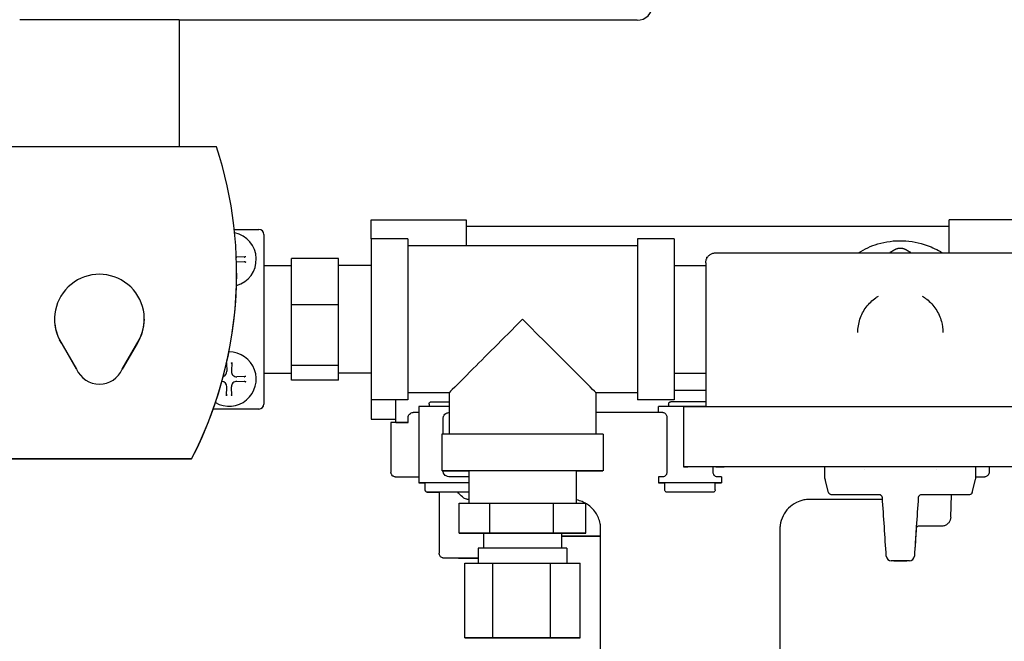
# Model space of a CAD drawing. Header units: inches. Extents: x 24 to 1128, y -94 to 748.
# Tile 457 of 546: x 429.41 to 435.58, y 510.29 to 514.18. Entities that reach past the tile are written whole.
import ezdxf

# ---------------------------------------------------------------- set-up
doc = ezdxf.new("R2010")
doc.units = ezdxf.units.IN
doc.header["$LTSCALE"] = 32
doc.header["$MEASUREMENT"] = 0
doc.layers.add('Dimension (ANSI)', color=7, linetype='Continuous', lineweight=25)
doc.layers.add('Visible (ANSI)', color=7, linetype='Continuous', lineweight=30)
doc.styles.add('Note Text (ANSI)', font='tahoma.ttf')
doc.dimstyles.new('Architectural (ANSI)', dxfattribs={"dimscale": 32, "dimtxt": 0.125, "dimasz": 0.098425, "dimexe": 0.125, "dimexo": 0.0625, "dimgap": 0.031496, "dimtad": 0, "dimtih": 1, "dimtoh": 1, "dimdec": 4, "dimrnd": 1e-08, "dimzin": 3, "dimdsep": 46, "dimlunit": 4, "dimtxsty": 'Note Text (ANSI)', "dimcen": 0.09, "dimdle": 0.393701, "dimclrd": 256, "dimclre": 256, "dimclrt": 256, "dimadec": 0, "dimazin": 3, "dimtfac": 0.96, "dimtofl": 0, "dimtmove": 0, "dimatfit": 3, "dimfxl": 1, "dimfrac": 2, "dimtolj": 1, "dimtzin": 12, "dimlwd": -1, "dimlwe": -1, "dimarcsym": 0})

# ---------------------------------------------------------------- blocks, each defined once
blk = doc.blocks.new('*D22')
at = {"layer": 'Defpoints', "color": 0, "transparency": 16777216}
for p in [(450.0118, 697.6204), (363.3887, 480.0589), (493.9153, 480.0589)]:
    blk.add_point(p, dxfattribs=at)
at = {"layer": 'Dimension (ANSI)', "transparency": 16777216}
for p, q in [((448.0118, 697.6204), (359.3887, 697.6204)), ((363.3887, 694.4708), (363.3887, 595.3727)), ((363.3887, 483.2085), (363.3887, 588.3066)), ((491.9153, 480.0589), (359.3887, 480.0589))]:
    blk.add_line(p, q, dxfattribs=at)
for points in [[(362.8638, 694.4708), (363.9136, 694.4708), (363.3887, 697.6204)], [(362.8638, 483.2085), (363.9136, 483.2085), (363.3887, 480.0589)]]:
    blk.add_solid(points, dxfattribs=at)
at = {"layer": 'Dimension (ANSI)', "transparency": 16777216, "insert": (350.2403, 594.3648), "char_height": 4, "attachment_point": 1, "style": 'Note Text (ANSI)'}
blk.add_mtext('\\A1;18\'-1 9/16"', dxfattribs=at)

msp = doc.modelspace()

# ---------------------------------------------------------------- linework, layer by layer
at = {"layer": 'Visible (ANSI)'}
for p, q in [((430.40638, 514.18349), (430.40638, 513.38667)), ((433.27738, 514.18027), (430.40638, 514.18027)), ((430.64076, 513.38667), (429.17201, 513.38667)), ((431.60888, 512.92961), (432.20588, 512.92961)), ((431.60888, 512.81112), (431.60888, 512.92961)), ((432.20588, 512.92961), (432.20588, 512.76612)), ((435.85888, 512.92961), (435.23388, 512.92961)), ((435.23388, 512.72319), (435.23388, 512.92961)), ((430.75202, 512.86881), (430.90663, 512.86881)), ((435.23388, 512.88755), (432.20588, 512.88755)), ((430.93763, 512.83781), (430.93763, 511.77481)), ((431.60888, 512.81112), (431.60888, 511.80112)), ((431.83888, 512.81112), (431.60888, 512.81112)), ((431.83888, 512.81112), (431.83888, 511.80112)), ((433.27888, 512.81112), (433.27888, 511.80112)), ((433.50888, 512.81112), (433.27888, 512.81112)), ((433.50888, 512.81112), (433.50888, 511.80112)), ((433.27888, 512.76612), (431.83888, 512.76612)), ((430.82411, 512.69745), (430.76836, 512.69552)), ((430.82411, 512.66517), (430.76836, 512.6671)), ((430.88938, 512.68131), (430.88938, 512.68131)), ((431.10988, 512.39748), (431.10988, 512.68761)), ((431.40588, 512.68761), (431.10988, 512.68761)), ((431.40588, 512.39748), (431.40588, 512.68761)), ((433.70738, 512.65992), (433.70738, 511.75756)), ((433.71188, 512.6957), (433.71853, 512.6957)), ((433.71188, 512.6957), (433.71188, 512.6833)), ((430.76666, 512.59586), (430.76666, 512.59621)), ((430.93763, 512.64362), (431.10988, 512.64362)), ((431.60888, 512.64362), (431.40588, 512.64362)), ((433.50888, 512.64362), (433.70738, 512.64362)), ((431.40588, 512.39748), (431.10988, 512.39748)), ((431.10988, 512.016), (431.10988, 512.39748)), ((431.40588, 512.016), (431.40588, 512.39748)), ((429.62488, 512.3067), (429.62488, 512.30667)), ((430.18788, 512.3067), (430.18788, 512.30667)), ((434.66088, 512.22321), (434.66088, 512.22321)), ((435.19388, 512.22321), (435.19388, 512.22321)), ((429.65638, 512.17728), (429.65638, 512.17731)), ((429.65638, 512.17731), (429.76322, 511.99347)), ((429.6702, 512.15351), (429.65638, 512.17728)), ((430.04954, 511.99347), (430.15638, 512.17731)), ((430.15638, 512.17728), (430.14257, 512.15351)), ((430.15638, 512.17728), (430.15638, 512.17731)), ((429.76322, 511.99345), (429.6702, 512.15351)), ((430.14257, 512.15351), (430.04954, 511.99345)), ((429.76322, 511.99345), (429.76322, 511.99347)), ((430.04954, 511.99345), (430.04954, 511.99347)), ((430.70339, 512.03196), (430.70517, 511.98029)), ((430.73552, 512.03604), (430.7336, 511.98029)), ((431.10988, 511.92464), (431.10988, 512.016)), ((431.40588, 512.016), (431.10988, 512.016)), ((431.40588, 511.92464), (431.40588, 512.016)), ((430.82411, 511.94745), (430.76836, 511.94552)), ((430.82411, 511.91517), (430.76836, 511.9171)), ((430.88938, 511.93131), (430.88938, 511.93131)), ((430.93763, 511.96862), (431.10988, 511.96862)), ((431.40588, 511.92464), (431.10988, 511.92464)), ((431.60888, 511.96862), (431.40588, 511.96862)), ((433.50888, 511.96862), (433.70738, 511.96862)), ((430.70325, 511.82659), (430.70517, 511.88233)), ((430.73552, 511.82659), (430.7336, 511.88233)), ((431.83888, 511.80112), (431.60888, 511.80112)), ((431.60888, 511.80112), (431.60888, 511.67961)), ((431.76488, 511.6592), (431.76488, 511.80112)), ((432.09888, 511.84612), (431.83888, 511.84612)), ((432.09888, 511.84612), (432.09888, 511.58617)), ((433.01888, 511.84612), (433.01888, 511.58617)), ((433.27888, 511.84612), (433.01888, 511.84612)), ((433.50888, 511.80112), (433.27888, 511.80112)), ((430.90663, 511.74378), (430.61974, 511.74378)), ((430.90663, 511.74381), (430.61975, 511.74381)), ((430.93763, 511.77481), (430.93763, 511.77478)), ((431.90919, 511.75876), (431.90919, 511.28076)), ((431.97319, 511.77476), (431.97319, 511.7588)), ((433.41088, 511.722), (433.41088, 511.75897)), ((433.47488, 511.77497), (433.47488, 511.75901)), ((433.56838, 511.75742), (433.56838, 511.38242)), ((431.60888, 511.67961), (431.76488, 511.67961)), ((431.60888, 511.67961), (431.60888, 511.67949)), ((431.60888, 511.67949), (431.76488, 511.67949)), ((431.84112, 511.6592), (431.84112, 511.6907)), ((432.06213, 511.58614), (432.06213, 511.69081)), ((433.46444, 511.69101), (433.46444, 511.34901)), ((431.73388, 511.65905), (431.73388, 511.34855)), ((431.76488, 511.65913), (431.76488, 511.6592)), ((431.76488, 511.6592), (431.84112, 511.6592)), ((432.05388, 511.58612), (432.05388, 511.35612)), ((433.06388, 511.58612), (433.06388, 511.35612)), ((429.32826, 511.43167), (430.48451, 511.43167)), ((430.48451, 511.43132), (429.32826, 511.43132)), ((430.48451, 511.43167), (430.48451, 511.43132)), ((433.75332, 511.34901), (433.75332, 511.38225)), ((434.45494, 511.30735), (434.45494, 511.38211)), ((434.7024, 511.3637), (434.70237, 511.3637)), ((435.15563, 511.36393), (435.15563, 511.36393)), ((435.39982, 511.30735), (435.39982, 511.38211)), ((435.48388, 511.38212), (435.48388, 511.34855)), ((432.06213, 511.34881), (432.06213, 511.3561)), ((432.22188, 511.3178), (432.20619, 511.3178)), ((432.22188, 511.35612), (432.22188, 511.15315)), ((432.89588, 511.35612), (432.89588, 511.15315)), ((433.41088, 511.31797), (433.41088, 511.28097)), ((433.80688, 511.31797), (433.80688, 511.28097)), ((434.47741, 511.22092), (434.45561, 511.30225)), ((435.37736, 511.22092), (435.39915, 511.30225)), ((431.90919, 511.28076), (431.90919, 511.28034)), ((431.94919, 511.23676), (431.94919, 511.28076)), ((431.94919, 511.23634), (431.94919, 511.23676)), ((432.22188, 511.2808), (432.20619, 511.2808)), ((433.41088, 511.28097), (433.41088, 511.28093)), ((433.41088, 511.28093), (433.45088, 511.28093)), ((433.45088, 511.23697), (433.45088, 511.28097)), ((433.76688, 511.23697), (433.76688, 511.28097)), ((433.76688, 511.28093), (433.80688, 511.28093)), ((433.80688, 511.28093), (433.80688, 511.28097)), ((432.03588, 511.22173), (432.03588, 510.84055)), ((435.24358, 511.06637), (435.24847, 511.20626)), ((432.16114, 511.15312), (432.35427, 511.15321)), ((432.16114, 510.96562), (432.16114, 511.15312)), ((432.35427, 511.15321), (432.75201, 511.15321)), ((432.35427, 510.96571), (432.35427, 511.15321)), ((432.75201, 510.96571), (432.75201, 511.15321)), ((432.75201, 511.15321), (432.95662, 511.15312)), ((432.95662, 510.96562), (432.95662, 511.15312)), ((433.04638, 511.0228), (433.04638, 510.94657)), ((434.17188, 510.98955), (434.17188, 509.39455)), ((432.16114, 510.96562), (432.35427, 510.96571)), ((432.31388, 510.96556), (432.16114, 510.96562)), ((432.31388, 510.96562), (432.31388, 510.87165)), ((432.35427, 510.96571), (432.75201, 510.96571)), ((432.75201, 510.96571), (432.95662, 510.96562)), ((432.95662, 510.96562), (432.80388, 510.96556)), ((432.80388, 510.96562), (432.80388, 510.87165)), ((433.04638, 510.94657), (432.80388, 510.94657)), ((432.80388, 510.94654), (433.04588, 510.94654)), ((433.04588, 510.94655), (433.04588, 509.39455)), ((433.04638, 510.94656), (433.04638, 510.94657)), ((432.28138, 510.87162), (432.28138, 510.77766)), ((432.83638, 510.87162), (432.83638, 510.77766)), ((432.19751, 510.77762), (432.37298, 510.7777)), ((432.19751, 510.30962), (432.19751, 510.77762)), ((432.37298, 510.7777), (432.73435, 510.7777)), ((432.37298, 510.3097), (432.37298, 510.7777)), ((432.73435, 510.3097), (432.73435, 510.7777)), ((432.73435, 510.7777), (432.92025, 510.77762)), ((432.92025, 510.30962), (432.92025, 510.77762)), ((434.88729, 510.79274), (434.8707, 510.79282)), ((434.88744, 510.79274), (434.96733, 510.79274)), ((434.98407, 510.79282), (434.96747, 510.79274)), ((432.19751, 510.30962), (432.37298, 510.3097)), ((432.38342, 510.30955), (432.19751, 510.30962)), ((432.37298, 510.3097), (432.73435, 510.3097)), ((432.74479, 510.30955), (432.38342, 510.30955)), ((432.73435, 510.3097), (432.92025, 510.30962)), ((432.92025, 510.30962), (432.74479, 510.30955))]:
    msp.add_line(p, q, dxfattribs=at)
for centre, radius, start, end in [((428.22236, 512.59621), 2.5443, 332.760849, 18.100046), ((430.71938, 512.68131), 0.17, 285.726276, 78.181479), ((430.90663, 512.83781), 0.031, 0, 90), ((434.92738, 512.30693), 0.44291, 87.905473, 92.094527), ((430.7672, 512.72913), 0.03363, 265.766582, 271.977737), ((430.7672, 512.63349), 0.03363, 88.022263, 92.604025), ((428.22236, 512.59586), 2.5443, 332.760849, 0), ((429.90638, 512.3067), 0.2815, 332.635391, 207.36461), ((429.90638, 512.30667), 0.2815, 180, 212.986969), ((429.90638, 512.30667), 0.2815, 327.013031, 0), ((429.90638, 512.30668), 0.2815, 207.364609, 212.963618), ((429.90638, 512.30668), 0.2815, 327.036382, 332.635391), ((430.71938, 511.93131), 0.17, 239.773053, 90.420898), ((429.90638, 512.0567), 0.1565, 203.829255, 336.170744), ((429.90638, 512.05668), 0.1565, 203.829256, 336.170745), ((430.67156, 511.97913), 0.03363, 289.218909, 1.977737), ((430.7672, 511.97913), 0.03363, 178.022263, 271.977737), ((430.67156, 511.88349), 0.03363, 358.022263, 85.121181), ((430.7672, 511.88349), 0.03363, 88.022263, 181.977737), ((430.90663, 511.77481), 0.031, 270, 0), ((430.90663, 511.77478), 0.031, 270, 0), ((434.87084, 510.82457), 0.0315, 183.963296, 270), ((434.87084, 510.82431), 0.0315, 183.962248, 269.733871), ((434.98392, 510.82457), 0.0315, 270, 356.036704), ((434.98392, 510.82431), 0.0315, 270.266131, 356.037752)]:
    msp.add_arc(centre, radius, start, end, dxfattribs=at)
for centre, major_axis, ratio, start_param, end_param in [((433.27738, 514.27728), (0, 0.09701), 0.9998898, 3.1415927, 4.712389), ((429.90638, 514.18349), (-0.5, 0), 0.0002434, 3.1415919, 6.2831846), ((432.55888, 512.30612), (0.46, 0.46), 0.0001217, 1.5706746, 3.1417144), ((432.55888, 512.30612), (0.46, -0.46), 0.0001217, 0.0001217, 1.570918), ((432.10719, 511.75876), (-0.198, 0), 0.0002434, 4.7543812, 6.283186), ((433.60888, 511.75897), (-0.198, 0), 0.0002434, 4.1917053, 6.283188), ((434.92738, 511.75742), (1.359, 0), 0.0002434, 6.2831852, 9.4247778), ((433.60911, 511.72155), (-1.84428, 0), 0.0002435, 5.8848814, 5.93737), ((433.60889, 511.72155), (1.84403, 0), 0.0002434, 1.6628952, 1.896477), ((433.60888, 511.65905), (-1.875, 0), 0.0002434, 6.101091, 6.2831849), ((433.60888, 511.65905), (-1.875, 0), 0.0002434, 5.9433484, 6.1010914), ((432.55888, 511.58612), (-0.505, 0), 0.0002434, 3.1415953, 6.283188), ((432.55888, 511.35612), (0.505, 0), 0.0002434, 5.4430026, 10.2649607), ((432.10719, 511.31776), (-0.198, 0), 0.0002434, 4.1887893, 4.731062), ((433.60888, 511.31797), (-0.198, 0), 0.0002434, 5.7409131, 6.2831853), ((433.60888, 511.31797), (0.198, 0), 0.0002434, 0.0000026, 0.5422745), ((434.47463, 511.30735), (-0.01901, -0.0051), 0.9999829, 6.0213899, 6.2831853), ((435.38014, 511.30735), (0.01969, 0), 0.9999874, 6.0213899, 6.2831853), ((432.10719, 511.28076), (-0.198, 0), 0.0002434, 4.1887893, 6.9300444), ((432.10719, 511.28034), (-0.198, 0), 0.0002434, 5.6363247, 6.9300459), ((432.10719, 511.28076), (-0.158, 0), 0.0002434, 3.9000833, 6.2831826), ((433.60888, 511.28097), (0.198, 0), 0.0002434, 6.2831703, 9.424763), ((433.60888, 511.28097), (0.158, 0), 0.0002434, 0.0000003, 3.1415929), ((432.35888, 511.17755), (-0.323, 0), 0.0002434, 5.1504105, 5.1744386), ((434.796, 511.18674), (0.00003, 0.01969), 0.9855701, 0.0000073, 0.0014381), ((435.05877, 511.18674), (-0.00003, 0.01969), 0.9855701, 6.2817472, 6.283178), ((435.16728, 511.00931), (-0.20441, -0.00001), 0.0002299, 4.872127, 5.372769), ((432.55888, 510.96562), (-0.245, 0), 0.0002434, 3.141593, 6.2831856), ((433.60888, 510.94655), (-0.563, 0), 0.0002434, 6.2410368, 6.2831849), ((432.55888, 510.87162), (-0.2775, 0), 0.0002434, 3.1415926, 6.2831852), ((432.35888, 510.80955), (-0.2025, 0), 0.0002434, 5.1051234, 7.4612472), ((434.87084, 510.82457), (-0.03143, -0.00211), 0.2664162, 6.2810804, 6.2837937), ((434.87084, 510.82431), (-0.03143, -0.0021), 0.265948, 6.2810815, 6.2837902), ((434.98392, 510.82457), (0.03143, -0.00211), 0.2664162, 6.2825769, 6.2852902), ((434.98392, 510.82431), (0.03143, -0.0021), 0.265948, 6.2825804, 6.2852891), ((434.92738, 510.79294), (-0.52546, 0), 0.0002434, 4.6045793, 4.8201986)]:
    msp.add_ellipse(centre, major_axis=major_axis, ratio=ratio, start_param=start_param, end_param=end_param, dxfattribs=at)
for major_axis in [(-1.359, 0), (-1.156, 0)]:
    msp.add_ellipse((434.92738, 511.38242), major_axis=major_axis, ratio=0.0002434, dxfattribs=at)
for points, knots in [([(434.66498, 512.72319), (434.70267, 512.74695), (434.7436, 512.76555), (434.83657, 512.79338), (434.88928, 512.80031), (434.99422, 512.79725), (435.04644, 512.78725), (435.12862, 512.75732), (435.1602, 512.74184), (435.18979, 512.72319)], [4.1499981, 4.1499981, 4.1499981, 4.1499981, 4.4215927, 4.4215927, 4.7415927, 4.7415927, 5.0615927, 5.0615927, 5.2747799, 5.2747799, 5.2747799, 5.2747799]), ([(433.70738, 512.65992), (433.70738, 512.66673), (433.70852, 512.67363), (433.71284, 512.68641), (433.71604, 512.69248), (433.72409, 512.70317), (433.72903, 512.70792), (433.74004, 512.71553), (433.74623, 512.71849), (433.75577, 512.72129), (433.75902, 512.72197), (433.76299, 512.72249), (433.76382, 512.72258), (433.76512, 512.7227), (433.76563, 512.72274), (433.76658, 512.72281), (433.76701, 512.72283), (433.76767, 512.72286), (433.76791, 512.72287), (433.76845, 512.72289), (433.76866, 512.7229), (433.76923, 512.72291), (433.76942, 512.72291), (433.7701, 512.72292), (433.77036, 512.72293), (433.77179, 512.72294), (433.77332, 512.72294), (433.78237, 512.72296), (433.79541, 512.72298), (433.84881, 512.72303), (433.90363, 512.72305), (434.04447, 512.7231), (434.13159, 512.72313), (434.32762, 512.72316), (434.43899, 512.72318), (434.67173, 512.7232), (434.796, 512.7232), (435.04178, 512.7232), (435.16634, 512.7232), (435.40021, 512.72318), (435.51242, 512.72316), (435.71063, 512.72313), (435.7991, 512.72311), (435.94154, 512.72306), (435.99729, 512.72303), (436.051, 512.72299), (436.06418, 512.72297), (436.07687, 512.72295), (436.07993, 512.72295), (436.08294, 512.72293), (436.08366, 512.72293), (436.08457, 512.72292), (436.0848, 512.72292), (436.08548, 512.72291), (436.08569, 512.72291), (436.08634, 512.72289), (436.08653, 512.72288), (436.08712, 512.72286), (436.08757, 512.72284), (436.08849, 512.72279), (436.0888, 512.72277), (436.08966, 512.7227), (436.09023, 512.72265), (436.09156, 512.72251), (436.09232, 512.72242), (436.09448, 512.72212), (436.09588, 512.72188), (436.10036, 512.72094), (436.10342, 512.72006), (436.11189, 512.7169), (436.11716, 512.71404), (436.12725, 512.70656), (436.13204, 512.70167), (436.13974, 512.69074), (436.14274, 512.68457), (436.14646, 512.67228), (436.14738, 512.66607), (436.14738, 512.65992)], [0, 0, 0, 0, 0.0518946, 0.0518946, 0.1028512, 0.1028512, 0.153841, 0.153841, 0.2048211, 0.2048211, 0.2296678, 0.2296678, 0.2363502, 0.2363502, 0.2409293, 0.2409293, 0.2463579, 0.2463579, 0.2516379, 0.2516379, 0.2603342, 0.2603342, 0.2799588, 0.2799588, 0.3387531, 0.3387531, 0.5151579, 0.5151579, 1.0463522, 1.0463522, 2.0010157, 2.0010157, 2.9372114, 2.9372114, 3.8737059, 3.8737059, 4.8101436, 4.8101436, 5.7465719, 5.7465719, 6.6830001, 6.6830001, 7.6194381, 7.6194381, 8.5559138, 8.5559138, 9.0123664, 9.0123664, 9.2328184, 9.2328184, 9.3377424, 9.3377424, 9.3882282, 9.3882282, 9.4071774, 9.4071774, 9.4135069, 9.4135069, 9.4211249, 9.4211249, 9.4244373, 9.4244373, 9.4293895, 9.4293895, 9.4354624, 9.4354624, 9.4463995, 9.4463995, 9.4705174, 9.4705174, 9.5153253, 9.5153253, 9.5662091, 9.5662091, 9.6171924, 9.6171924, 9.6640474, 9.6640474, 9.6640474, 9.6640474]), ([(434.90207, 512.74692), (434.9025, 512.74716), (434.90294, 512.7474), (434.90582, 512.74878), (434.90856, 512.74945), (434.9112, 512.74954)], [-0.107486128, -0.107486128, -0.107486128, -0.107486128, -0.103800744, -0.103800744, -0.08373653, -0.08373653, -0.08373653, -0.08373653]), ([(434.94357, 512.74954), (434.9462, 512.74945), (434.94894, 512.74878), (434.95183, 512.7474), (434.95227, 512.74716), (434.95269, 512.74692)], [-0.241402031, -0.241402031, -0.241402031, -0.241402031, -0.221337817, -0.221337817, -0.217652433, -0.217652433, -0.217652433, -0.217652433]), ([(430.82411, 512.69745), (430.82331, 512.69742), (430.82238, 512.69737), (430.82091, 512.69727), (430.82013, 512.6972), (430.81912, 512.69707), (430.81869, 512.697), (430.81839, 512.69694)], [0.024274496, 0.024274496, 0.024274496, 0.024274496, 0.030339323, 0.030339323, 0.036361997, 0.036361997, 0.041268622, 0.041268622, 0.041268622, 0.041268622]), ([(430.81839, 512.66568), (430.81869, 512.66562), (430.81912, 512.66555), (430.82013, 512.66543), (430.82091, 512.66535), (430.82238, 512.66525), (430.82331, 512.6652), (430.82411, 512.66517)], [0.055525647, 0.055525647, 0.055525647, 0.055525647, 0.060432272, 0.060432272, 0.066454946, 0.066454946, 0.072519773, 0.072519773, 0.072519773, 0.072519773]), ([(434.66088, 512.22321), (434.66088, 512.25164), (434.66547, 512.28006), (434.68335, 512.33403), (434.69665, 512.35957), (434.7306, 512.40517), (434.75125, 512.42523), (434.77947, 512.44498), (434.78452, 512.44827), (434.78967, 512.45138)], [3.1415927, 3.1415927, 3.1415927, 3.1415927, 3.4615927, 3.4615927, 3.7815927, 3.7815927, 4.1015927, 4.1015927, 4.1693629, 4.1693629, 4.1693629, 4.1693629]), ([(435.06509, 512.45138), (435.07469, 512.44559), (435.08392, 512.43919), (435.115, 512.4146), (435.13445, 512.39337), (435.16568, 512.34586), (435.17746, 512.3196), (435.19083, 512.26969), (435.19388, 512.24645), (435.19388, 512.22321)], [5.2554151, 5.2554151, 5.2554151, 5.2554151, 5.3815927, 5.3815927, 5.7015927, 5.7015927, 6.0215927, 6.0215927, 6.2831853, 6.2831853, 6.2831853, 6.2831853]), ([(430.70347, 512.03235), (430.7035, 512.03204), (430.70354, 512.03175), (430.70362, 512.03105), (430.70369, 512.03062), (430.70375, 512.03032)], [0.0336828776, 0.0336828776, 0.0336828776, 0.0336828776, 0.0363619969, 0.0363619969, 0.0412686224, 0.0412686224, 0.0412686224, 0.0412686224]), ([(430.73501, 512.03032), (430.73508, 512.03062), (430.73514, 512.03105), (430.73527, 512.03206), (430.73534, 512.03284), (430.73544, 512.0343), (430.73549, 512.03524), (430.73552, 512.03604)], [0.055525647, 0.055525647, 0.055525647, 0.055525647, 0.060432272, 0.060432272, 0.066454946, 0.066454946, 0.072519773, 0.072519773, 0.072519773, 0.072519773]), ([(430.82411, 511.94745), (430.82331, 511.94742), (430.82238, 511.94737), (430.82091, 511.94727), (430.82013, 511.9472), (430.81912, 511.94707), (430.81869, 511.947), (430.81839, 511.94694)], [0.024274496, 0.024274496, 0.024274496, 0.024274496, 0.030339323, 0.030339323, 0.036361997, 0.036361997, 0.041268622, 0.041268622, 0.041268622, 0.041268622]), ([(430.81839, 511.91568), (430.81869, 511.91562), (430.81912, 511.91555), (430.82013, 511.91543), (430.82091, 511.91535), (430.82238, 511.91525), (430.82331, 511.9152), (430.82411, 511.91517)], [0.055525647, 0.055525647, 0.055525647, 0.055525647, 0.060432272, 0.060432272, 0.066454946, 0.066454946, 0.072519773, 0.072519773, 0.072519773, 0.072519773]), ([(430.70375, 511.8323), (430.70369, 511.832), (430.70362, 511.83157), (430.7035, 511.83056), (430.70342, 511.82978), (430.70332, 511.82832), (430.70327, 511.82738), (430.70325, 511.82659)], [0.055525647, 0.055525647, 0.055525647, 0.055525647, 0.060432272, 0.060432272, 0.066454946, 0.066454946, 0.072519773, 0.072519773, 0.072519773, 0.072519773]), ([(430.73552, 511.82659), (430.73549, 511.82738), (430.73544, 511.82832), (430.73534, 511.82978), (430.73527, 511.83056), (430.73514, 511.83157), (430.73508, 511.832), (430.73501, 511.8323)], [0.024274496, 0.024274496, 0.024274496, 0.024274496, 0.030339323, 0.030339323, 0.036361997, 0.036361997, 0.041268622, 0.041268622, 0.041268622, 0.041268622]), ([(431.97319, 511.77476), (431.97319, 511.77638), (431.97346, 511.77803), (431.97449, 511.78107), (431.97526, 511.78252), (431.97717, 511.78506), (431.97835, 511.78619), (431.98097, 511.788), (431.98245, 511.78871), (431.98473, 511.78938), (431.9855, 511.78954), (431.98658, 511.78968), (431.98689, 511.78971), (431.98725, 511.78973), (431.98733, 511.78974), (431.98745, 511.78974), (431.9875, 511.78975), (431.98762, 511.78975), (431.98768, 511.78975), (431.98778, 511.78976), (431.98782, 511.78976), (431.9879, 511.78976), (431.98794, 511.78976), (431.98803, 511.78976), (431.98806, 511.78976), (431.98819, 511.78976), (431.98825, 511.78976), (431.98862, 511.78976), (431.98906, 511.78977), (431.99164, 511.78977), (431.99545, 511.78977), (432.0066, 511.78978), (432.01425, 511.78978), (432.03222, 511.78978), (432.04275, 511.78979), (432.06537, 511.78979), (432.07775, 511.78979), (432.09311, 511.78979), (432.09599, 511.78979), (432.09888, 511.78979)], [0, 0, 0, 0, 0.01235701, 0.01235701, 0.02448932, 0.02448932, 0.03662967, 0.03662967, 0.04876935, 0.04876935, 0.05476235, 0.05476235, 0.05709763, 0.05709763, 0.05773827, 0.05773827, 0.05824736, 0.05824736, 0.0590434, 0.0590434, 0.05989753, 0.05989753, 0.06133595, 0.06133595, 0.06471374, 0.06471374, 0.07483433, 0.07483433, 0.10522563, 0.10522563, 0.19737331, 0.19737331, 0.29419614, 0.29419614, 0.39052369, 0.39052369, 0.48684618, 0.48684618, 0.50882848, 0.50882848, 0.50882848, 0.50882848]), ([(433.47488, 511.77497), (433.47488, 511.77659), (433.47515, 511.77824), (433.47618, 511.78128), (433.47694, 511.78273), (433.47886, 511.78527), (433.48004, 511.7864), (433.48266, 511.78822), (433.48413, 511.78892), (433.48642, 511.78959), (433.48719, 511.78975), (433.48827, 511.78989), (433.48858, 511.78992), (433.48894, 511.78994), (433.48901, 511.78995), (433.48914, 511.78996), (433.48919, 511.78996), (433.48931, 511.78996), (433.48937, 511.78996), (433.48947, 511.78997), (433.48951, 511.78997), (433.48959, 511.78997), (433.48963, 511.78997), (433.48972, 511.78997), (433.48975, 511.78997), (433.48988, 511.78997), (433.48994, 511.78997), (433.49031, 511.78998), (433.49074, 511.78998), (433.49333, 511.78998), (433.49714, 511.78998), (433.50829, 511.78999), (433.51594, 511.78999), (433.53391, 511.79), (433.54444, 511.79), (433.56706, 511.79), (433.57943, 511.79), (433.60446, 511.79), (433.61742, 511.79), (433.6423, 511.79), (433.65454, 511.79), (433.67676, 511.79), (433.68702, 511.79), (433.69993, 511.78999), (433.70386, 511.78999), (433.70737, 511.78999)], [0, 0, 0, 0, 0.01235701, 0.01235701, 0.02448932, 0.02448932, 0.03662967, 0.03662967, 0.04876935, 0.04876935, 0.05476235, 0.05476235, 0.05709763, 0.05709763, 0.05773827, 0.05773827, 0.05824736, 0.05824736, 0.0590434, 0.0590434, 0.05989753, 0.05989753, 0.06133595, 0.06133595, 0.06471374, 0.06471374, 0.07483433, 0.07483433, 0.10522563, 0.10522563, 0.19737331, 0.19737331, 0.29419614, 0.29419614, 0.39052369, 0.39052369, 0.48684618, 0.48684618, 0.58316401, 0.58316401, 0.679481, 0.679481, 0.77579914, 0.77579914, 0.82327976, 0.82327976, 0.82327976, 0.82327976]), ([(431.84112, 511.6907), (431.84112, 511.69446), (431.84203, 511.69887), (431.84503, 511.70587), (431.84769, 511.70968), (431.85337, 511.71515), (431.85743, 511.71775), (431.865, 511.72077), (431.86989, 511.7217), (431.87403, 511.7217)], [0, 0, 0, 0, 0.0285997, 0.0285997, 0.05808003, 0.05808003, 0.08867357, 0.08867357, 0.12024894, 0.12024894, 0.12024894, 0.12024894]), ([(432.06213, 511.69081), (432.06213, 511.69338), (432.06259, 511.6959), (432.06438, 511.70087), (432.06571, 511.70324), (432.07012, 511.70909), (432.07389, 511.71234), (432.08354, 511.71807), (432.08968, 511.72028), (432.09705, 511.72139), (432.09796, 511.7215), (432.09888, 511.72159)], [-0.52302648, -0.52302648, -0.52302648, -0.52302648, -0.50341359, -0.50341359, -0.48265267, -0.48265267, -0.44663236, -0.44663236, -0.40358985, -0.40358985, -0.39749766, -0.39749766, -0.39749766, -0.39749766]), ([(433.43929, 511.722), (433.44051, 511.722), (433.44177, 511.72182), (433.44637, 511.7206), (433.44986, 511.71862), (433.45558, 511.71346), (433.45797, 511.71064), (433.46136, 511.70482), (433.46257, 511.70207), (433.46407, 511.69647), (433.46444, 511.69376), (433.46444, 511.69101)], [-0.14031712, -0.14031712, -0.14031712, -0.14031712, -0.12322681, -0.12322681, -0.07887436, -0.07887436, -0.04540069, -0.04540069, -0.02101026, -0.02101026, 0, 0, 0, 0]), ([(431.90922, 511.31738), (431.83964, 511.31742), (431.79407, 511.31746), (431.77162, 511.31751), (431.769, 511.31752), (431.76637, 511.31753), (431.76571, 511.31754), (431.76494, 511.31754), (431.76474, 511.31755), (431.76427, 511.31755), (431.76414, 511.31755), (431.76347, 511.31758), (431.76324, 511.31759), (431.76257, 511.31764), (431.76233, 511.31765), (431.76169, 511.31771), (431.76128, 511.31776), (431.76034, 511.31788), (431.75979, 511.31797), (431.75811, 511.31828), (431.7569, 511.31857), (431.75339, 511.31966), (431.75109, 511.32068), (431.74705, 511.3231), (431.74525, 511.32446), (431.74084, 511.32861), (431.73851, 511.33181), (431.73592, 511.33728), (431.73518, 511.33941), (431.73415, 511.34386), (431.73388, 511.34621), (431.73388, 511.34855)], [0.1554335, 0.1554335, 0.1554335, 0.1554335, 1.5190597, 1.5190597, 1.7705039, 1.7705039, 1.8944831, 1.8944831, 1.9556628, 1.9556628, 1.9865332, 1.9865332, 1.9981392, 1.9981392, 2.0028465, 2.0028465, 2.0075938, 2.0075938, 2.0123351, 2.0123351, 2.0218221, 2.0218221, 2.0407389, 2.0407389, 2.0577296, 2.0577296, 2.0868988, 2.0868988, 2.1038691, 2.1038691, 2.1216989, 2.1216989, 2.1216989, 2.1216989]), ([(432.1035, 511.31781), (432.10112, 511.31781), (432.09875, 511.31799), (432.09035, 511.31921), (432.08444, 511.32119), (432.07526, 511.32635), (432.07162, 511.32917), (432.06658, 511.33499), (432.06482, 511.33775), (432.06266, 511.34335), (432.06213, 511.34605), (432.06213, 511.34881)], [-0.14031712, -0.14031712, -0.14031712, -0.14031712, -0.12322681, -0.12322681, -0.07887436, -0.07887436, -0.04540069, -0.04540069, -0.02101026, -0.02101026, 0, 0, 0, 0]), ([(433.46444, 511.34901), (433.46444, 511.34643), (433.46412, 511.34392), (433.46288, 511.33894), (433.46195, 511.33658), (433.45896, 511.33073), (433.45646, 511.32748), (433.4504, 511.32174), (433.44675, 511.31954), (433.44187, 511.31819), (433.44056, 511.318), (433.43929, 511.318)], [-0.52302648, -0.52302648, -0.52302648, -0.52302648, -0.50341359, -0.50341359, -0.48265267, -0.48265267, -0.44663236, -0.44663236, -0.40358985, -0.40358985, -0.38731629, -0.38731629, -0.38731629, -0.38731629]), ([(433.77848, 511.318), (433.77725, 511.318), (433.77599, 511.31818), (433.77139, 511.3194), (433.7679, 511.32139), (433.76218, 511.32655), (433.7598, 511.32937), (433.75641, 511.33519), (433.7552, 511.33795), (433.7537, 511.34355), (433.75332, 511.34625), (433.75332, 511.34901)], [-0.14031712, -0.14031712, -0.14031712, -0.14031712, -0.12322681, -0.12322681, -0.07887436, -0.07887436, -0.04540069, -0.04540069, -0.02101026, -0.02101026, 0, 0, 0, 0]), ([(435.48388, 511.34855), (435.48388, 511.3452), (435.48332, 511.34181), (435.4812, 511.33551), (435.47962, 511.33253), (435.47566, 511.32727), (435.47323, 511.32493), (435.46782, 511.32119), (435.46477, 511.31974), (435.46032, 511.31842), (435.45891, 511.31812), (435.45722, 511.31785), (435.45677, 511.31779), (435.456, 511.31771), (435.45568, 511.31768), (435.45515, 511.31763), (435.45494, 511.31762), (435.45448, 511.31759), (435.4543, 511.31758), (435.4538, 511.31756), (435.45365, 511.31756), (435.45311, 511.31755), (435.45293, 511.31754), (435.45189, 511.31753), (435.45079, 511.31753), (435.4442, 511.3175), (435.43471, 511.31749), (435.41459, 511.31746), (435.40761, 511.31745), (435.3998, 511.31744)], [0, 0, 0, 0, 0.0255409, 0.0255409, 0.0506191, 0.0506191, 0.0757112, 0.0757112, 0.1007579, 0.1007579, 0.111606, 0.111606, 0.1159512, 0.1159512, 0.12048, 0.12048, 0.1254963, 0.1254963, 0.1342913, 0.1342913, 0.155534, 0.155534, 0.2191886, 0.2191886, 0.4101551, 0.4101551, 0.9840377, 0.9840377, 1.2331694, 1.2331694, 1.2331694, 1.2331694]), ([(432.22188, 511.22174), (432.21915, 511.22174), (432.21625, 511.22174), (432.20301, 511.22174), (432.19085, 511.22173), (432.16441, 511.22173), (432.1498, 511.22173), (432.12, 511.22173), (432.10443, 511.22173), (432.07429, 511.22173), (432.05934, 511.22173), (432.03192, 511.22173), (432.01911, 511.22173), (431.99719, 511.22174), (431.98782, 511.22174), (431.97363, 511.22175), (431.96865, 511.22175), (431.96541, 511.22176), (431.96488, 511.22176), (431.96439, 511.22176), (431.96427, 511.22176), (431.96412, 511.22176), (431.96408, 511.22176), (431.96398, 511.22176), (431.96395, 511.22176), (431.96386, 511.22177), (431.96381, 511.22177), (431.96366, 511.22177), (431.96358, 511.22177), (431.96338, 511.22178), (431.96327, 511.22179), (431.96305, 511.22181), (431.96293, 511.22182), (431.96261, 511.22184), (431.9624, 511.22187), (431.96173, 511.22196), (431.96127, 511.22204), (431.95974, 511.2224), (431.95867, 511.22277), (431.95626, 511.22394), (431.95493, 511.22486), (431.95265, 511.22705), (431.95167, 511.22836), (431.95018, 511.23118), (431.94966, 511.23273), (431.94926, 511.23511), (431.94919, 511.23594), (431.94919, 511.23676)], [0.28837588, 0.28837588, 0.28837588, 0.28837588, 0.32300163, 0.32300163, 0.43874244, 0.43874244, 0.55449101, 0.55449101, 0.67023327, 0.67023327, 0.78597434, 0.78597434, 0.9017162, 0.9017162, 1.01746214, 1.01746214, 1.13322448, 1.13322448, 1.16636174, 1.16636174, 1.18136751, 1.18136751, 1.1869945, 1.1869945, 1.18910583, 1.18910583, 1.19069484, 1.19069484, 1.19184775, 1.19184775, 1.19283524, 1.19283524, 1.19376741, 1.19376741, 1.19537942, 1.19537942, 1.19893699, 1.19893699, 1.20741315, 1.20741315, 1.21939866, 1.21939866, 1.23153914, 1.23153914, 1.24367906, 1.24367906, 1.24996008, 1.24996008, 1.24996008, 1.24996008]), ([(432.03589, 511.22131), (432.02585, 511.22131), (432.01647, 511.22131), (431.99719, 511.22132), (431.98782, 511.22132), (431.97363, 511.22133), (431.96865, 511.22133), (431.96541, 511.22134), (431.96488, 511.22134), (431.96439, 511.22134), (431.96427, 511.22134), (431.96412, 511.22134), (431.96408, 511.22134), (431.96398, 511.22134), (431.96395, 511.22134), (431.96386, 511.22134), (431.96381, 511.22134), (431.96366, 511.22135), (431.96358, 511.22135), (431.96338, 511.22136), (431.96327, 511.22137), (431.96305, 511.22138), (431.96293, 511.22139), (431.96261, 511.22142), (431.9624, 511.22145), (431.96173, 511.22154), (431.96127, 511.22162), (431.95974, 511.22197), (431.95867, 511.22235), (431.95626, 511.22352), (431.95493, 511.22444), (431.95265, 511.22663), (431.95167, 511.22794), (431.95018, 511.23076), (431.94966, 511.2323), (431.94926, 511.23469), (431.94919, 511.23552), (431.94919, 511.23634)], [0.81386904, 0.81386904, 0.81386904, 0.81386904, 0.9017162, 0.9017162, 1.01746214, 1.01746214, 1.13322448, 1.13322448, 1.16636174, 1.16636174, 1.18136751, 1.18136751, 1.1869945, 1.1869945, 1.18910583, 1.18910583, 1.19069484, 1.19069484, 1.19184775, 1.19184775, 1.19283524, 1.19283524, 1.19376741, 1.19376741, 1.19537942, 1.19537942, 1.19893699, 1.19893699, 1.20741315, 1.20741315, 1.21939866, 1.21939866, 1.23153914, 1.23153914, 1.24367906, 1.24367906, 1.24996008, 1.24996008, 1.24996008, 1.24996008]), ([(433.76688, 511.23697), (433.76688, 511.23535), (433.76661, 511.23371), (433.76558, 511.23066), (433.76482, 511.22922), (433.76291, 511.22668), (433.76173, 511.22554), (433.75911, 511.22373), (433.75763, 511.22303), (433.75535, 511.22236), (433.75457, 511.2222), (433.75352, 511.22206), (433.75324, 511.22203), (433.7529, 511.22201), (433.75283, 511.222), (433.7527, 511.222), (433.75265, 511.22199), (433.75252, 511.22199), (433.75245, 511.22198), (433.75234, 511.22198), (433.7523, 511.22198), (433.75221, 511.22198), (433.75217, 511.22198), (433.75207, 511.22197), (433.75203, 511.22197), (433.7519, 511.22197), (433.75184, 511.22197), (433.75149, 511.22197), (433.75107, 511.22197), (433.74862, 511.22197), (433.74504, 511.22196), (433.73373, 511.22196), (433.72518, 511.22195), (433.7047, 511.22195), (433.69253, 511.22194), (433.66609, 511.22194), (433.65149, 511.22194), (433.62168, 511.22194), (433.60612, 511.22194), (433.57597, 511.22194), (433.56103, 511.22194), (433.53361, 511.22194), (433.5208, 511.22195), (433.49888, 511.22195), (433.48951, 511.22195), (433.47532, 511.22196), (433.47034, 511.22196), (433.4671, 511.22197), (433.46657, 511.22197), (433.46607, 511.22197), (433.46596, 511.22197), (433.46581, 511.22197), (433.46577, 511.22197), (433.46567, 511.22197), (433.46564, 511.22197), (433.46555, 511.22198), (433.4655, 511.22198), (433.46535, 511.22198), (433.46527, 511.22199), (433.46507, 511.22199), (433.46496, 511.222), (433.46473, 511.22202), (433.46462, 511.22203), (433.4643, 511.22206), (433.46409, 511.22208), (433.46342, 511.22217), (433.46296, 511.22225), (433.46142, 511.22261), (433.46036, 511.22298), (433.45794, 511.22415), (433.45662, 511.22507), (433.45434, 511.22726), (433.45336, 511.22857), (433.45187, 511.23139), (433.45135, 511.23294), (433.45095, 511.23532), (433.45088, 511.23615), (433.45088, 511.23697)], [0, 0, 0, 0, 0.012357, 0.012357, 0.0244894, 0.0244894, 0.0366297, 0.0366297, 0.0487692, 0.0487692, 0.0547542, 0.0547542, 0.0569284, 0.0569284, 0.0575462, 0.0575462, 0.0580945, 0.0580945, 0.0589692, 0.0589692, 0.0598979, 0.0598979, 0.0614482, 0.0614482, 0.0650481, 0.0650481, 0.0758338, 0.0758338, 0.1082136, 0.1082136, 0.2061626, 0.2061626, 0.3230016, 0.3230016, 0.4387424, 0.4387424, 0.554491, 0.554491, 0.6702333, 0.6702333, 0.7859743, 0.7859743, 0.9017162, 0.9017162, 1.0174621, 1.0174621, 1.1332245, 1.1332245, 1.1663617, 1.1663617, 1.1813675, 1.1813675, 1.1869945, 1.1869945, 1.1891058, 1.1891058, 1.1906948, 1.1906948, 1.1918477, 1.1918477, 1.1928352, 1.1928352, 1.1937674, 1.1937674, 1.1953794, 1.1953794, 1.198937, 1.198937, 1.2074131, 1.2074131, 1.2193987, 1.2193987, 1.2315391, 1.2315391, 1.2436791, 1.2436791, 1.2499601, 1.2499601, 1.2499601, 1.2499601]), ([(432.18839, 511.18793), (432.17942, 511.19657), (432.17067, 511.20493), (432.15913, 511.21588), (432.15605, 511.2188), (432.15295, 511.22173)], [0.9083385, 0.9083385, 0.9083385, 0.9083385, 1.01022088, 1.01022088, 1.0470686, 1.0470686, 1.0470686, 1.0470686]), ([(432.21489, 511.17762), (432.21294, 511.17762), (432.21099, 511.17776), (432.20378, 511.17881), (432.19867, 511.18064), (432.19211, 511.18472), (432.19016, 511.18622), (432.18839, 511.18793)], [-0.139901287, -0.139901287, -0.139901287, -0.139901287, -0.12418181, -0.12418181, -0.080609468, -0.080609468, -0.06073151, -0.06073151, -0.06073151, -0.06073151]), ([(432.95355, 511.15312), (432.94663, 511.15701), (432.93961, 511.16041), (432.92203, 511.16767), (432.90982, 511.17147), (432.89686, 511.17404), (432.89637, 511.17414), (432.89588, 511.17423)], [-0.94196789, -0.94196789, -0.94196789, -0.94196789, -0.88589468, -0.88589468, -0.7970499, -0.7970499, -0.79356326, -0.79356326, -0.79356326, -0.79356326]), ([(434.35814, 511.17754), (434.35814, 511.17754), (434.35824, 511.17755), (434.35658, 511.17752), (434.35631, 511.17752), (434.35562, 511.1775), (434.35522, 511.17749), (434.35421, 511.17747), (434.35359, 511.17745), (434.35153, 511.17737), (434.34988, 511.17729), (434.34501, 511.17699), (434.34167, 511.1767), (434.33294, 511.17569), (434.32751, 511.17482), (434.30599, 511.17041), (434.29013, 511.16491), (434.25757, 511.14853), (434.24099, 511.13654), (434.21278, 511.1083), (434.2008, 511.0917), (434.18289, 511.056), (434.17674, 511.03647), (434.17254, 511.00773), (434.17188, 510.99863), (434.17188, 510.98955)], [5.73519539, 5.73519539, 5.73519539, 5.73519539, 5.78124526, 5.78124526, 5.78823176, 5.78823176, 5.79457975, 5.79457975, 5.80095908, 5.80095908, 5.81387667, 5.81387667, 5.83926899, 5.83926899, 5.88104682, 5.88104682, 6.00675868, 6.00675868, 6.1587806, 6.1587806, 6.31093136, 6.31093136, 6.4630865, 6.4630865, 6.53225168, 6.53225168, 6.53225168, 6.53225168]), ([(434.81548, 511.17737), (434.76137, 511.17735), (434.6978, 511.17733), (434.54447, 511.17729), (434.45051, 511.17727), (434.34932, 511.17726)], [2.0692748, 2.0692748, 2.0692748, 2.0692748, 2.8417887, 2.8417887, 3.7406686, 3.7406686, 3.7406686, 3.7406686]), ([(434.796, 511.20623), (434.75163, 511.20623), (434.70905, 511.20624), (434.63474, 511.20625), (434.6019, 511.20626), (434.54906, 511.20628), (434.52841, 511.20629), (434.5087, 511.2063), (434.50391, 511.20631), (434.49925, 511.20632), (434.49812, 511.20632), (434.497, 511.20632), (434.49673, 511.20633), (434.4964, 511.20633), (434.49632, 511.20633), (434.4961, 511.20633), (434.49604, 511.20633), (434.4958, 511.20634), (434.49568, 511.20634), (434.49524, 511.20636), (434.49515, 511.20637), (434.49486, 511.20639), (434.49461, 511.20641), (434.49382, 511.20649), (434.49324, 511.20658), (434.49155, 511.20691), (434.49042, 511.20723), (434.48717, 511.20848), (434.48511, 511.20974), (434.48161, 511.21284), (434.48012, 511.21473), (434.47834, 511.2181), (434.47779, 511.21949), (434.47741, 511.22092)], [0, 0, 0, 0, 0.3549936, 0.3549936, 0.7035766, 0.7035766, 1.0524018, 1.0524018, 1.2192435, 1.2192435, 1.3006523, 1.3006523, 1.3397967, 1.3397967, 1.3587239, 1.3587239, 1.3658247, 1.3658247, 1.3712004, 1.3712004, 1.3722999, 1.3722999, 1.3745365, 1.3745365, 1.3789977, 1.3789977, 1.3878093, 1.3878093, 1.4056112, 1.4056112, 1.4234103, 1.4234103, 1.434668, 1.434668, 1.434668, 1.434668]), ([(434.79648, 511.20642), (434.75811, 511.20642), (434.72136, 511.20642), (434.65384, 511.2064), (434.62273, 511.2064), (434.57256, 511.20638), (434.55288, 511.20637), (434.53374, 511.20635), (434.529, 511.20635), (434.52442, 511.20634), (434.52331, 511.20634), (434.5224, 511.20634), (434.52221, 511.20633), (434.52207, 511.20633), (434.52205, 511.20633), (434.52205, 511.20633)], [0.0258007, 0.0258007, 0.0258007, 0.0258007, 0.3341258, 0.3341258, 0.6622138, 0.6622138, 0.9905067, 0.9905067, 1.1530162, 1.1530162, 1.2349349, 1.2349349, 1.2656339, 1.2656339, 1.2777299, 1.2777299, 1.2777299, 1.2777299]), ([(434.81478, 511.18888), (434.81469, 511.19016), (434.81444, 511.19154), (434.81356, 511.19439), (434.81289, 511.19588), (434.811, 511.19895), (434.80966, 511.20052), (434.80656, 511.2031), (434.80477, 511.20416), (434.80095, 511.20566), (434.79887, 511.20611), (434.79655, 511.20622), (434.79627, 511.20623), (434.796, 511.20623)], [0, 0, 0, 0, 0.011623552, 0.011623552, 0.024509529, 0.024509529, 0.040307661, 0.040307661, 0.056237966, 0.056237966, 0.072646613, 0.072646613, 0.07490224, 0.07490224, 0.07490224, 0.07490224]), ([(434.81478, 511.18909), (434.81469, 511.19036), (434.81444, 511.19174), (434.81357, 511.19459), (434.81289, 511.19608), (434.811, 511.19915), (434.80966, 511.20071), (434.80657, 511.2033), (434.80478, 511.20435), (434.80096, 511.20586), (434.79888, 511.20631), (434.79657, 511.20642), (434.7963, 511.20643), (434.79602, 511.20643)], [0, 0, 0, 0, 0.011615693, 0.011615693, 0.024493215, 0.024493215, 0.040287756, 0.040287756, 0.056219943, 0.056219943, 0.072628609, 0.072628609, 0.074835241, 0.074835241, 0.074835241, 0.074835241]), ([(435.05874, 511.20643), (435.05684, 511.20643), (435.05488, 511.20611), (435.05112, 511.20489), (435.04927, 511.20396), (435.04593, 511.20153), (435.04442, 511.19998), (435.04211, 511.1966), (435.04123, 511.19476), (435.0403, 511.19163), (435.04007, 511.19031), (435.03999, 511.18909)], [0, 0, 0, 0, 0.015375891, 0.015375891, 0.031262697, 0.031262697, 0.04783257, 0.04783257, 0.063690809, 0.063690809, 0.074810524, 0.074810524, 0.074810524, 0.074810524]), ([(435.33272, 511.20633), (435.33272, 511.20633), (435.33271, 511.20633), (435.33258, 511.20633), (435.33224, 511.20634), (435.33026, 511.20634), (435.32733, 511.20635), (435.31354, 511.20636), (435.29701, 511.20637), (435.25249, 511.20639), (435.22395, 511.2064), (435.15854, 511.20641), (435.12083, 511.20642), (435.07349, 511.20642), (435.06593, 511.20642), (435.05829, 511.20642)], [0.0826523, 0.0826523, 0.0826523, 0.0826523, 0.0899616, 0.0899616, 0.1393844, 0.1393844, 0.2879768, 0.2879768, 0.6168599, 0.6168599, 0.9449181, 0.9449181, 1.2732021, 1.2732021, 1.3346665, 1.3346665, 1.3346665, 1.3346665]), ([(435.22151, 511.20625), (435.22151, 511.20625), (435.22137, 511.20623), (435.22123, 511.20617), (435.2212, 511.20616), (435.2212, 511.20616)], [0.001996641, 0.001996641, 0.001996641, 0.001996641, 0.018616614, 0.018616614, 0.026285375, 0.026285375, 0.026285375, 0.026285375]), ([(435.37736, 511.22092), (435.37729, 511.22067), (435.37722, 511.22042), (435.37692, 511.21944), (435.37664, 511.21872), (435.37547, 511.21607), (435.37427, 511.21425), (435.37142, 511.21115), (435.36974, 511.20982), (435.36608, 511.20779), (435.36406, 511.20706), (435.3616, 511.2066), (435.36118, 511.20653), (435.36044, 511.20644), (435.36012, 511.20641), (435.35965, 511.20637), (435.35948, 511.20636), (435.35925, 511.20635), (435.35916, 511.20635), (435.35898, 511.20634), (435.35891, 511.20634), (435.35872, 511.20633), (435.35865, 511.20633), (435.35842, 511.20633), (435.35833, 511.20633), (435.35782, 511.20632), (435.35725, 511.20632), (435.3539, 511.20631), (435.34904, 511.20631), (435.32918, 511.20629), (435.3088, 511.20628), (435.26474, 511.20626), (435.24422, 511.20626), (435.22151, 511.20625)], [0, 0, 0, 0, 0.00195824, 0.00195824, 0.00784201, 0.00784201, 0.02401855, 0.02401855, 0.03994147, 0.03994147, 0.05586604, 0.05586604, 0.05917622, 0.05917622, 0.06184994, 0.06184994, 0.06401167, 0.06401167, 0.06581946, 0.06581946, 0.06898163, 0.06898163, 0.07629735, 0.07629735, 0.09821688, 0.09821688, 0.16398802, 0.16398802, 0.36203954, 0.36203954, 0.71722692, 0.71722692, 0.95400931, 0.95400931, 0.95400931, 0.95400931]), ([(433.04638, 511.0228), (433.04618, 511.02393), (433.04597, 511.02506), (433.04327, 511.03856), (433.03947, 511.05068), (433.03056, 511.0721), (433.02463, 511.08337), (433.01052, 511.10441), (433.00234, 511.11418), (432.98586, 511.1306), (432.97604, 511.13877), (432.96256, 511.14774), (432.95961, 511.14959), (432.95662, 511.15135)], [-1.3367169, -1.3367169, -1.3367169, -1.3367169, -1.32871551, -1.32871551, -1.24046556, -1.24046556, -1.15194083, -1.15194083, -1.06341609, -1.06341609, -0.97465539, -0.97465539, -0.95029227, -0.95029227, -0.95029227, -0.95029227]), ([(435.24358, 511.06637), (435.24336, 511.05999), (435.24207, 511.05357), (435.23761, 511.04173), (435.23441, 511.03615), (435.22652, 511.0264), (435.22173, 511.02211), (435.21117, 511.01534), (435.20527, 511.01277), (435.19619, 511.01045), (435.19311, 511.00991), (435.18927, 511.00956), (435.18853, 511.0095), (435.18723, 511.00943), (435.18665, 511.00941), (435.18599, 511.00939), (435.18586, 511.00939), (435.18561, 511.00938), (435.1855, 511.00938), (435.18522, 511.00938), (435.18511, 511.00938), (435.18495, 511.00938), (435.18489, 511.00938), (435.1847, 511.00938), (435.18461, 511.00938), (435.18419, 511.00937), (435.18379, 511.00937), (435.18146, 511.00937), (435.17816, 511.00937), (435.16946, 511.00937), (435.16422, 511.00936), (435.15231, 511.00936), (435.14552, 511.00936), (435.13717, 511.00936), (435.13598, 511.00936), (435.13478, 511.00936)], [0, 0, 0, 0, 0.04864409, 0.04864409, 0.09640908, 0.09640908, 0.14420564, 0.14420564, 0.19200102, 0.19200102, 0.21566416, 0.21566416, 0.22135811, 0.22135811, 0.22564947, 0.22564947, 0.22677783, 0.22677783, 0.22799312, 0.22799312, 0.23045142, 0.23045142, 0.23285603, 0.23285603, 0.24006023, 0.24006023, 0.26167862, 0.26167862, 0.32751025, 0.32751025, 0.38642752, 0.38642752, 0.44488876, 0.44488876, 0.4545436, 0.4545436, 0.4545436, 0.4545436]), ([(435.0425, 511.00936), (435.0425, 511.00936), (435.04251, 511.00936), (435.04239, 511.00936), (435.04237, 511.00936), (435.04232, 511.00936), (435.04228, 511.00936), (435.04221, 511.00936), (435.04216, 511.00936), (435.04201, 511.00935), (435.04189, 511.00935), (435.04166, 511.00933), (435.04154, 511.00933), (435.04111, 511.00929), (435.04079, 511.00926), (435.03958, 511.00908), (435.03869, 511.00888), (435.03626, 511.0081), (435.03474, 511.00734), (435.03201, 511.00537), (435.03078, 511.00413), (435.02886, 511.00141), (435.02812, 510.99992), (435.02724, 510.99717), (435.027, 510.99592), (435.02691, 510.99466)], [0.001377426, 0.001377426, 0.001377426, 0.001377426, 0.004524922, 0.004524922, 0.005028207, 0.005028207, 0.005498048, 0.005498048, 0.005954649, 0.005954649, 0.006876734, 0.006876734, 0.00778118, 0.00778118, 0.010205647, 0.010205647, 0.017081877, 0.017081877, 0.029712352, 0.029712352, 0.042689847, 0.042689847, 0.055095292, 0.055095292, 0.06467182, 0.06467182, 0.06467182, 0.06467182]), ([(432.28139, 510.80948), (432.26451, 510.80948), (432.24803, 510.80949), (432.2044, 510.80949), (432.1783, 510.80949), (432.13368, 510.80951), (432.11462, 510.80951), (432.08582, 510.80952), (432.07574, 510.80953), (432.06927, 510.80954), (432.06823, 510.80954), (432.06725, 510.80955), (432.06703, 510.80955), (432.06672, 510.80955), (432.06664, 510.80955), (432.06643, 510.80955), (432.06636, 510.80955), (432.06617, 510.80956), (432.06606, 510.80956), (432.06576, 510.80957), (432.0656, 510.80958), (432.06522, 510.8096), (432.06499, 510.80961), (432.06454, 510.80964), (432.0643, 510.80966), (432.06364, 510.80972), (432.06322, 510.80977), (432.06187, 510.80994), (432.06094, 510.81011), (432.05781, 510.81082), (432.05564, 510.81157), (432.05066, 510.81394), (432.04791, 510.81582), (432.04317, 510.82032), (432.04112, 510.823), (432.03801, 510.82881), (432.0369, 510.832), (432.03604, 510.83699), (432.03588, 510.83877), (432.03588, 510.84055)], [1.4760757, 1.4760757, 1.4760757, 1.4760757, 1.608639, 1.608639, 1.8449792, 1.8449792, 2.081328, 2.081328, 2.3177111, 2.3177111, 2.3842021, 2.3842021, 2.4142744, 2.4142744, 2.4255515, 2.4255515, 2.4297832, 2.4297832, 2.4329697, 2.4329697, 2.435129, 2.435129, 2.4371058, 2.4371058, 2.4390185, 2.4390185, 2.4422922, 2.4422922, 2.449501, 2.449501, 2.4667744, 2.4667744, 2.4915123, 2.4915123, 2.5166031, 2.5166031, 2.5416922, 2.5416922, 2.5552291, 2.5552291, 2.5552291, 2.5552291])]:
    msp.add_open_spline(points, degree=3, knots=knots, dxfattribs=at)
for points, weights in [([(434.90207, 512.74692), (434.88107, 512.7348), (434.86099, 512.7232)], [1.08836347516, 1.10276672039, 1.11397798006]), ([(434.99378, 512.7232), (434.97369, 512.7348), (434.95269, 512.74692)], [1.11397798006, 1.10276672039, 1.08836347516]), ([(430.81455, 512.69612), (430.81643, 512.69652), (430.81839, 512.69694)], [1.01017126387, 1.00690439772, 1.00325611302]), ([(430.81839, 512.66568), (430.81643, 512.6661), (430.81455, 512.6665)], [1.00325611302, 1.00690439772, 1.01017126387]), ([(430.70457, 512.02648), (430.70417, 512.02836), (430.70375, 512.03032)], [1.01017126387, 1.00690439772, 1.00325611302]), ([(430.73501, 512.03032), (430.73459, 512.02836), (430.73419, 512.02648)], [1.00325611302, 1.00690439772, 1.01017126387]), ([(430.81455, 511.94612), (430.81643, 511.94652), (430.81839, 511.94694)], [1.01017126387, 1.00690439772, 1.00325611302]), ([(430.81839, 511.91568), (430.81643, 511.9161), (430.81455, 511.9165)], [1.00325611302, 1.00690439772, 1.01017126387]), ([(430.70375, 511.8323), (430.70417, 511.83426), (430.70457, 511.83614)], [1.00325611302, 1.00690439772, 1.01017126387]), ([(430.73419, 511.83614), (430.73459, 511.83426), (430.73501, 511.8323)], [1.01017126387, 1.00690439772, 1.00325611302])]:
    msp.add_rational_spline(points, weights, degree=2, dxfattribs=at)
for points in [[(433.50889, 511.8619), (433.57494, 511.8619), (433.64143, 511.8619), (433.70738, 511.8619)], [(434.83941, 510.82256), (434.83122, 510.94486), (434.82301, 511.06708), (434.81478, 511.18909)], [(434.83942, 510.82223), (434.83122, 510.94456), (434.82302, 511.0668), (434.81478, 511.18884)], [(435.03999, 511.18909), (435.03175, 511.06708), (435.02355, 510.94486), (435.01535, 510.82256)], [(435.02691, 510.99466), (435.02306, 510.93721), (435.0192, 510.87973), (435.01535, 510.82223)]]:
    msp.add_open_spline(points, degree=3, dxfattribs=at)

# ---------------------------------------------------------------- dimensions: what is measured, and where the dimension line sits
at = {"layer": 'Dimension (ANSI)'}
dim = msp.add_linear_dim(base=(363.38871, 480.05891), p1=(450.01179, 697.62041), p2=(493.91529, 480.05891), angle=270, dimstyle='Architectural (ANSI)', override={"dimgap": 0.031496, "dimdec": 4, "dimlfac": 1, "dimtol": 0, "dimlim": 0, "dimtp": 0, "dimtm": 0, "dimtdec": 2, "dimatfit": 1}, dxfattribs=at)
dim.commit()
dim.dimension.update_dxf_attribs({"geometry": '*D22', "text_midpoint": (363.38871, 591.83966), "dimtype": 160})

doc.saveas('drawing.dxf')
